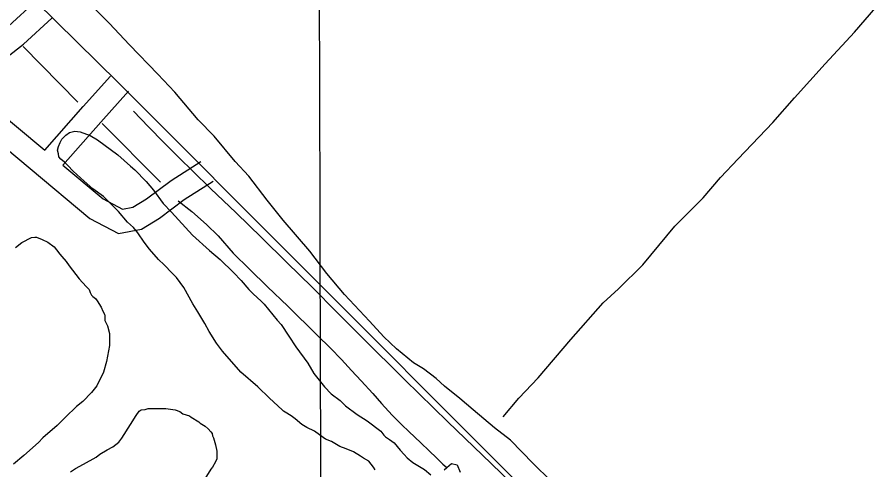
# Model space of a CAD drawing. Extents: x 3355677 to 3393573, y 612928 to 638357.
# Drawn here: x 3385728 to 3386831, y 623156 to 623737 of the extents above; entities that cross this region are included whole.
import ezdxf

# ---------------------------------------------------------------- set-up
doc = ezdxf.new("R2010")
doc.units = 0
for name, color, linetype in [('V-GRID-MAJR', 7, 'Continuous'), ('V-ROAD-CNTR', 7, 'Continuous'), ('V-SITE-VEGE', 7, 'Continuous'), ('V-TOPO-SHOR', 7, 'Continuous')]:
    doc.layers.add(name, color=color, linetype=linetype)

msp = doc.modelspace()

# ---------------------------------------------------------------- linework, layer by layer
at = {"layer": 'V-GRID-MAJR'}
msp.add_spline([(3386132.2, 618381), (3386114.6, 624440.3), (3386097, 630501.6), (3386079.3, 636562.8), (3386079.3, 636564.7)], degree=3, dxfattribs=at)
at = {"layer": 'V-ROAD-CNTR'}
for points in [[(3382157.2, 627282.4), (3384530.4, 624959.3), (3385857.9, 623653.2), (3386595.5, 622914.3)], [(3385638.4, 623668.9), (3385675.4, 623693.4), (3385716.9, 623725.5), (3385752.7, 623757.9)], [(3385665.6, 623651), (3385692.9, 623669), (3385736.2, 623702.5), (3385772.8, 623735.7)], [(3385763.5, 623566.1), (3385813, 623622.2), (3385848.1, 623661.3)], [(3385665.6, 623651), (3385687.8, 623629.3), (3385763.5, 623566.1)], [(3385481.3, 623640.8), (3385522, 623634.9), (3385598.5, 623640.1), (3385622.1, 623641), (3385634.8, 623639.1), (3385667.6, 623607), (3385821.6, 623478.6), (3385858.4, 623459.3), (3385887.6, 623464.5), (3385911.1, 623478.9), (3385942.7, 623502.7), (3385980, 623526.2)], [(3385786.6, 623546.9), (3385835.4, 623602.2), (3385871, 623641.9)], [(3386747.4, 622770.5), (3386716, 622798), (3386684.7, 622825.7), (3386653.6, 622853.6), (3386622.6, 622881.7), (3386591.8, 622909.9), (3386392.2, 623110), (3386336.7, 623163.5), (3386281.3, 623217.3), (3386226.1, 623271.3), (3386171.2, 623325.5), (3386139.1, 623357.8), (3386106.8, 623390), (3386074.4, 623422), (3386041.9, 623453.8), (3386009.2, 623485.5), (3385976.3, 623517.1), (3385953.6, 623539.1), (3385936.2, 623556.2), (3385916.5, 623576.1), (3385896.9, 623596.1), (3385877.4, 623616.2)], [(3385786.6, 623546.9), (3385838.4, 623503.7), (3385863.2, 623490.6), (3385876.8, 623493.1), (3385894.2, 623503.7), (3385925.7, 623527.4), (3385964, 623551.6)]]:
    msp.add_lwpolyline(points, dxfattribs=at)
at = {"layer": 'V-SITE-VEGE'}
for p, q in [((3385846.2, 623729.5), (3385800.8, 623775.1)), ((3385872.2, 623701.7), (3385846.2, 623729.5)), ((3385908.9, 623663.9), (3385872.2, 623701.7)), ((3385930.5, 623640.6), (3385908.9, 623663.9)), ((3385960.7, 623605.1), (3385930.5, 623640.6)), ((3385981.2, 623584), (3385960.7, 623605.1)), ((3386008.2, 623551.8), (3385981.2, 623584)), ((3386025.5, 623532.9), (3386008.2, 623551.8)), ((3386049.1, 623501.9), (3386025.5, 623532.9)), ((3386069.6, 623476.4), (3386049.1, 623501.9)), ((3386104.1, 623436.4), (3386069.6, 623476.4)), ((3386125.6, 623407.6), (3386104.1, 623436.4)), ((3386148.3, 623381), (3386125.6, 623407.6)), ((3386180.7, 623346.5), (3386148.3, 623381)), ((3386199, 623326.5), (3386180.7, 623346.5)), ((3386215.3, 623310.9), (3386199, 623326.5)), ((3386237, 623293.1), (3386215.3, 623310.9)), ((3386250, 623285.2), (3386237, 623293.1)), ((3386266.3, 623272.9), (3386250, 623285.2)), ((3386277.1, 623262.9), (3386266.3, 623272.9)), ((3386296.6, 623247.3), (3386277.1, 623262.9)), ((3386313.9, 623232.8), (3386296.6, 623247.3)), ((3386341, 623209.4), (3386313.9, 623232.8)), ((3386361.6, 623193.8), (3386341, 623209.4)), ((3386390.8, 623163.7), (3386361.6, 623193.8)), ((3386413.5, 623141.5), (3386390.8, 623163.7))]:
    msp.add_line(p, q, dxfattribs=at)
for points in [[(3386187.9, 623155.5), (3386185.7, 623158.8), (3386179.6, 623166.6), (3386172.9, 623170.5), (3386169, 623173.3), (3386160, 623178.8), (3386150.5, 623182.7), (3386142.7, 623185.4), (3386131.6, 623192.1), (3386124.3, 623194.8), (3386116.5, 623200.4), (3386109.8, 623205.4), (3386100.3, 623209.8), (3386093.6, 623213.7), (3386085.3, 623220.9), (3386080.2, 623224.8), (3386072.4, 623229.8), (3386070.2, 623230.9), (3386068.5, 623232.6), (3386052.3, 623247.5), (3386037.2, 623262), (3386015.5, 623280.9), (3385992, 623308.1), (3385984.1, 623318.1), (3385974.6, 623333.1), (3385969, 623343.7), (3385960.1, 623358.7), (3385953.9, 623368.7), (3385942.2, 623389.8), (3385932.6, 623402.6), (3385927.1, 623408.1), (3385917, 623418.7), (3385909.7, 623425.9), (3385898, 623439.2), (3385891.3, 623448.1), (3385882.9, 623459.8), (3385877.3, 623467), (3385870, 623473.7), (3385858.3, 623487.6), (3385838.8, 623506.5), (3385825.4, 623516.4), (3385814.2, 623526.4), (3385800.2, 623539.2), (3385793, 623546.4), (3385789, 623550.9), (3385784, 623554.8), (3385781.8, 623557.5), (3385781.2, 623561.4), (3385780.1, 623566.4), (3385781.2, 623570.9), (3385783.4, 623575.9), (3385785.6, 623580.4), (3385790.6, 623585.4), (3385795.1, 623588.8), (3385802.3, 623590.5), (3385809, 623589.9), (3385821.8, 623584.9), (3385831.3, 623579.4), (3385857.5, 623560), (3385873.7, 623545.6), (3385879.3, 623541.1), (3385893.8, 623526.1), (3385903.3, 623515), (3385915.6, 623497.8)], [(3385915.6, 623497.8), (3385926.3, 623486.7), (3385953.1, 623457.2), (3385974.9, 623437.2), (3385988.8, 623425.6), (3386006.1, 623408.9), (3386015.7, 623398.9), (3386025.7, 623387.3), (3386031.3, 623381.7), (3386041.4, 623372.3)], [(3385725.9, 623441), (3385734.2, 623447.7), (3385746.5, 623453.8), (3385750.9, 623454.4), (3385753.1, 623454.4), (3385760.4, 623451.6), (3385767.6, 623447.8), (3385775.5, 623442.2), (3385778.8, 623438.3), (3385782.7, 623432.8), (3385785.5, 623429.4), (3385791.1, 623423.3), (3385795, 623417.8), (3385807.9, 623401.1), (3385816.8, 623391.1), (3385820.7, 623387.2)], [(3385820.7, 623387.2), (3385821.9, 623383.3), (3385823.5, 623380), (3385825.2, 623378.3), (3385828.6, 623375.5), (3385830.8, 623372.8), (3385835.8, 623364.4), (3385838.1, 623359.4), (3385840.3, 623355.5), (3385840.9, 623353.3), (3385840.9, 623347.2), (3385844.3, 623340.5), (3385846.5, 623330.5), (3385846.6, 623315.4), (3385842.7, 623294.8), (3385838.9, 623280.9), (3385830.6, 623263.6), (3385823.4, 623254.7), (3385812.3, 623243.5), (3385804.5, 623236.8), (3385790, 623223.4), (3385779.5, 623212.7), (3385761.2, 623196.5), (3385755.6, 623190.9), (3385736.7, 623174.2), (3385723.4, 623163)], [(3386041.4, 623372.3), (3386045.3, 623368.4), (3386062, 623347.8), (3386067.1, 623342.3), (3386077.1, 623327.3), (3386086.1, 623313.4), (3386101.2, 623292.8), (3386109, 623279.5), (3386123, 623262.2), (3386131.4, 623253.4), (3386143.1, 623244.5), (3386149.8, 623237.8), (3386164.9, 623226.7), (3386177.7, 623218.4), (3386195, 623205.1), (3386198.9, 623200.1), (3386201.2, 623197.9), (3386206.2, 623194.5), (3386212.3, 623190.1), (3386220.2, 623180.7), (3386225.2, 623175.1), (3386229.1, 623171.2), (3386236.4, 623165.1), (3386251.4, 623156.2), (3386259.3, 623149)], [(3385796.4, 623153.2), (3385803, 623157.1), (3385813.1, 623162.7), (3385829.7, 623171.7), (3385834.2, 623175.6), (3385843.6, 623181.2), (3385850.9, 623185.1), (3385858.6, 623191.3), (3385862.5, 623196.3), (3385873.6, 623213.6), (3385880.8, 623225.3), (3385884.7, 623230.9), (3385887.5, 623232.6), (3385892.5, 623233.1), (3385896.4, 623234.3), (3385919.2, 623234.3), (3385930.9, 623232.7), (3385937.1, 623230.5), (3385941, 623227.7), (3385949.3, 623225), (3385951.6, 623223.3), (3385961.6, 623217.2), (3385963.3, 623215.5), (3385969.4, 623211.6), (3385973.3, 623208.3), (3385976.7, 623204.4), (3385978.4, 623202.2), (3385978.9, 623199.4), (3385980.1, 623196.6), (3385982.9, 623187.7), (3385984.6, 623179.4), (3385984.6, 623169.9), (3385982.9, 623166), (3385979.1, 623158.8), (3385976.8, 623156.5), (3385969.1, 623144.2)]]:
    msp.add_lwpolyline(points, dxfattribs=at)
at = {"layer": 'V-TOPO-SHOR'}
for p, q in [((3385806.1, 623627.8), (3385736, 623699.4)), ((3385912.2, 623525.2), (3385837.4, 623600.5))]:
    msp.add_line(p, q, dxfattribs=at)
for points in [[(3386352.4, 623223.8), (3386372.4, 623247.6), (3386397.4, 623273.8), (3386439.2, 623323.2), (3386480.9, 623369.9), (3386500.5, 623388.2), (3386531.5, 623419), (3386572.8, 623468.5), (3386609.2, 623504.9), (3386631.4, 623531.1), (3386654.1, 623554.9), (3386698.7, 623601.6), (3386726.4, 623633.3), (3386765.9, 623677.2), (3386803.6, 623717.9), (3386830.9, 623749.6)], [(3385934.7, 623501), (3385952.4, 623487.4), (3385971.1, 623470.6), (3385986.1, 623456.1), (3386005.7, 623433.8), (3386026.3, 623413.3), (3386049.7, 623390.5), (3386075.8, 623366), (3386113.2, 623328.7), (3386130.5, 623311.9), (3386144.5, 623297.3), (3386157.6, 623283.2), (3386169.8, 623270), (3386184.8, 623253.6), (3386196, 623240.8), (3386209.6, 623225.8), (3386222.2, 623213.5), (3386231.1, 623204.8), (3386246.5, 623190.3), (3386257.3, 623179.8), (3386266.6, 623171.2), (3386275, 623163), (3386279.9, 623158.6)], [(3386276.3, 623155.5), (3386279.9, 623158.6), (3386285.9, 623163.9), (3386293.4, 623161.8), (3386297.1, 623152.5)]]:
    msp.add_lwpolyline(points, dxfattribs=at)

doc.saveas('drawing.dxf')
